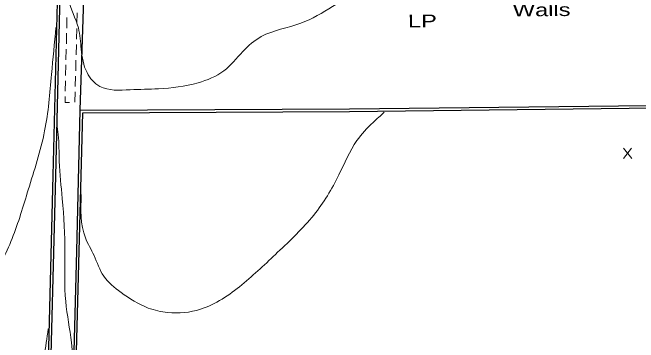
# Model space of a CAD drawing. Extents: x 2361708 to 2370558, y 6977955 to 6991887.
# Drawn here: x 2366568.1 to 2366805.9, y 6985542.5 to 6985667.8 of the extents above; entities that cross this region are included whole.
import ezdxf

# ---------------------------------------------------------------- set-up
doc = ezdxf.new("R2010")
doc.units = 0
doc.header["$LTSCALE"] = 1.9
for name, color, linetype, lineweight in [('13', 7, 'Continuous', 13), ('18', 7, 'Continuous', 25), ('2', 7, 'Continuous', 25), ('20', 7, 'Continuous', 25), ('31', 7, 'Continuous', 13), ('35', 7, 'Continuous', 13)]:
    doc.layers.add(name, color=color, linetype=linetype, lineweight=lineweight)

msp = doc.modelspace()

# ---------------------------------------------------------------- linework, layer by layer
at = {"layer": '13'}
for p, q in [((2366588.724, 6985661.875), (2366588.816, 6985665.876)), ((2366592.679, 6985667.663), (2366592.588, 6985663.661)), ((2366592.537, 6985661.661), (2366592.444, 6985657.66)), ((2366588.591, 6985655.873), (2366588.683, 6985659.875)), ((2366588.459, 6985649.872), (2366588.55, 6985653.873)), ((2366592.394, 6985655.66), (2366592.302, 6985651.659)), ((2366592.251, 6985649.658), (2366592.149, 6985645.657)), ((2366588.326, 6985643.871), (2366588.418, 6985647.871)), ((2366588.193, 6985637.869), (2366588.285, 6985641.87)), ((2366592.098, 6985643.656), (2366592.006, 6985639.655))]:
    msp.add_line(p, q, dxfattribs=at)
for points in [[(2366591.955, 6985637.655), (2366591.863, 6985633.703), (2366591.813, 6985633.703)], [(2366589.814, 6985633.634), (2366588.104, 6985633.578), (2366588.152, 6985635.869)]]:
    msp.add_lwpolyline(points, dxfattribs=at)
at = {"layer": '2'}
for points in [[(2366589.883, 6985477.117), (2366592.561, 6985577.187), (2366593.861, 6985630.683), (2366696.161, 6985631.196), (2366843.793, 6985632.881), (2366845.429, 6985790.865)], [(2366590.843, 6985477.096), (2366593.521, 6985577.167), (2366594.801, 6985629.731), (2366696.171, 6985630.236), (2366844.742, 6985631.93), (2366846.389, 6985790.854)], [(2366586.226, 6985717.354), (2366583.478, 6985605.862), (2366580.435, 6985485.227)], [(2366587.186, 6985717.333), (2366584.438, 6985605.841), (2366582.114, 6985513.745)], [(2366593.861, 6985630.683), (2366595.361, 6985676.949), (2366667.071, 6985676.291)]]:
    msp.add_lwpolyline(points, dxfattribs=at)
at = {"layer": '31'}
for p, q in [((2366803.346, 6985612.416), (2366800.229, 6985616.266)), ((2366800.266, 6985612.386), (2366803.309, 6985616.295))]:
    msp.add_line(p, q, dxfattribs=at)
at = {"layer": '35'}
for points in [[(2366699.347, 6985675.828), (2366689.751, 6985670.087), (2366677.632, 6985663.702), (2366662.639, 6985658.639), (2366655.643, 6985652.981), (2366648.382, 6985645.592), (2366638.614, 6985641.119), (2366623.586, 6985638.806), (2366612.838, 6985638.483), (2366601.295, 6985639.744), (2366596.456, 6985644.958), (2366594.241, 6985653.857), (2366593.154, 6985661.937), (2366589.32, 6985672.811), (2366589.215, 6985685.961), (2366589.37, 6985701.173), (2366589.942, 6985713.589), (2366590.109, 6985723.382)], [(2366584.662, 6985662.116), (2366582.982, 6985644.289), (2366580.346, 6985622.813), (2366574.118, 6985600.483), (2366568.005, 6985581.944), (2366559.646, 6985564.863), (2366552.197, 6985553.222), (2366543.534, 6985545.019), (2366535.673, 6985543.025), (2366529.247, 6985543.663), (2366524.798, 6985543.551)], [(2366709.355, 6985629.902), (2366705.131, 6985626.091), (2366698.956, 6985619.142), (2366692.11, 6985606.136), (2366682.564, 6985590.915), (2366668.848, 6985576.754), (2366655.226, 6985564.433), (2366639.492, 6985555.163), (2366627.124, 6985553.885), (2366619.728, 6985555.615), (2366609.37, 6985561.556), (2366602.801, 6985567.694), (2366599.107, 6985575.54), (2366595.812, 6985582.289), (2366594.246, 6985598.705)], [(2366591.135, 6985531.552), (2366590.51, 6985542.516), (2366588.342, 6985558.096), (2366588.047, 6985576.545), (2366587.051, 6985597.126), (2366585.876, 6985611.295), (2366585.518, 6985621.533), (2366584.94, 6985625.537)], [(2366581.701, 6985547.673), (2366580.15, 6985537.327), (2366576.318, 6985520.7), (2366568.962, 6985500.269), (2366560.325, 6985483.046), (2366549.27, 6985469.92), (2366538.395, 6985462.967), (2366531.626, 6985458.662), (2366526.412, 6985455.842)]]:
    msp.add_spline(points, degree=3, dxfattribs=at)

# ---------------------------------------------------------------- texts
at = {"layer": '18', "width": 1.4}
msp.add_text('Walls', height=4.8, rotation=0.545, dxfattribs=at).set_placement((2366758.161, 6985666.258))
at = {"layer": '20', "width": 1.4}
msp.add_text('  LP', height=4.8, rotation=0.545, dxfattribs=at).set_placement((2366713.369, 6985662.081))

doc.saveas('drawing.dxf')
